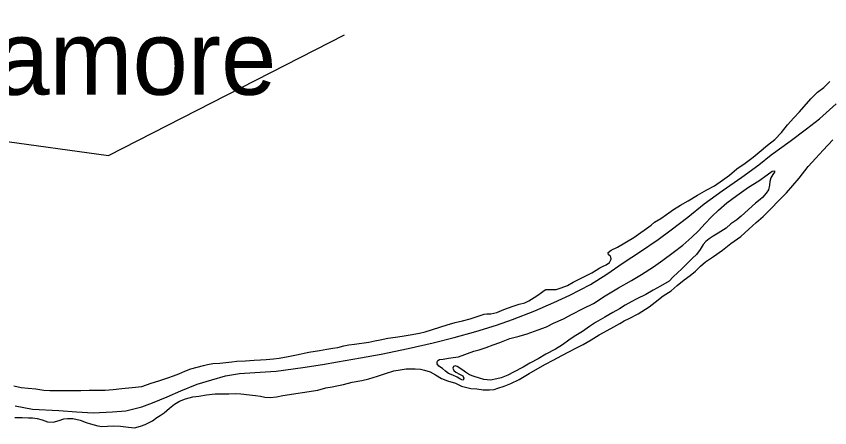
# Model space of a CAD drawing. Extents: x -939622 to -934222, y 1383701 to 1385301.
# Drawn here: x -936506.5 to -936489.2, y 1384908.86 to 1384917.6 of the extents above; entities that cross this region are included whole.
import ezdxf

# ---------------------------------------------------------------- set-up
doc = ezdxf.new("R2010")
doc.units = 0
for name, color, linetype in [('Level 2', 7, 'Continuous'), ('Level 24', 7, 'Continuous'), ('Level 25', 7, 'Continuous'), ('Level 9', 7, 'Continuous')]:
    doc.layers.add(name, color=color, linetype=linetype)

msp = doc.modelspace()

# ---------------------------------------------------------------- linework, layer by layer
at = {"layer": 'Level 2'}
msp.add_lwpolyline([(-936506.525, 1384909.327), (-936506.16, 1384909.255), (-936505.601, 1384909.222), (-936505.222, 1384909.196), (-936504.867, 1384909.176), (-936504.459, 1384909.199), (-936504.177, 1384909.219), (-936503.831, 1384909.306), (-936503.605, 1384909.391), (-936503.296, 1384909.519), (-936503.005, 1384909.645), (-936502.658, 1384909.784), (-936502.345, 1384909.879), (-936502.053, 1384909.965), (-936501.757, 1384910.013), (-936501.43, 1384910.036), (-936500.974, 1384910.061), (-936500.412, 1384910.139), (-936499.99, 1384910.205), (-936499.673, 1384910.259), (-936499.183, 1384910.347), (-936498.747, 1384910.425), (-936498.167, 1384910.543), (-936497.636, 1384910.663), (-936497.194, 1384910.774), (-936496.732, 1384910.904), (-936496.288, 1384911.036), (-936495.949, 1384911.16), (-936495.479, 1384911.341), (-936495.07, 1384911.518), (-936494.734, 1384911.677), (-936494.29, 1384911.906), (-936493.941, 1384912.123), (-936493.596, 1384912.361), (-936493.227, 1384912.603), (-936492.853, 1384912.86), (-936492.579, 1384913.066), (-936492.222, 1384913.331), (-936491.872, 1384913.615), (-936491.495, 1384913.896), (-936491.071, 1384914.187), (-936490.711, 1384914.447), (-936490.446, 1384914.658), (-936490.043, 1384914.952), (-936489.698, 1384915.211), (-936489.419, 1384915.427), (-936489.064, 1384915.743)], dxfattribs=at)
msp.add_lwpolyline([(-936506.525, 1384909.327), (-936506.16, 1384909.255), (-936505.601, 1384909.222), (-936505.222, 1384909.196), (-936504.867, 1384909.176), (-936504.459, 1384909.199), (-936504.177, 1384909.219), (-936503.831, 1384909.306), (-936503.605, 1384909.391), (-936503.296, 1384909.519), (-936503.005, 1384909.645), (-936502.658, 1384909.784), (-936502.345, 1384909.879), (-936502.053, 1384909.965), (-936501.757, 1384910.013), (-936501.43, 1384910.036), (-936500.974, 1384910.061), (-936500.412, 1384910.139), (-936499.99, 1384910.205), (-936499.673, 1384910.259), (-936499.183, 1384910.347), (-936498.747, 1384910.425), (-936498.167, 1384910.543), (-936497.636, 1384910.663), (-936497.194, 1384910.774), (-936496.732, 1384910.904), (-936496.288, 1384911.036), (-936495.949, 1384911.16), (-936495.479, 1384911.341), (-936495.07, 1384911.518), (-936494.734, 1384911.677), (-936494.29, 1384911.906), (-936493.941, 1384912.123), (-936493.596, 1384912.361), (-936493.227, 1384912.603), (-936492.853, 1384912.86), (-936492.579, 1384913.066), (-936492.222, 1384913.331), (-936491.872, 1384913.615), (-936491.495, 1384913.896), (-936491.071, 1384914.187), (-936490.711, 1384914.447), (-936490.446, 1384914.658), (-936490.043, 1384914.952), (-936489.698, 1384915.211), (-936489.419, 1384915.427), (-936489.064, 1384915.743)], dxfattribs=at)
at = {"layer": 'Level 25'}
for p, q in [((-936504.539, 1384914.643), (-936499.522, 1384917.209)), ((-936514.028, 1384915.965), (-936504.539, 1384914.643))]:
    msp.add_line(p, q, dxfattribs=at)
at = {"layer": 'Level 9'}
for points in [[(-936492.213, 1384913.678), (-936492.019, 1384913.803), (-936491.817, 1384913.917), (-936491.654, 1384914.003), (-936491.486, 1384914.119), (-936491.339, 1384914.228), (-936491.177, 1384914.359), (-936491.003, 1384914.484), (-936490.83, 1384914.612), (-936490.703, 1384914.712), (-936490.524, 1384914.861), (-936490.371, 1384914.983), (-936490.231, 1384915.134), (-936490.103, 1384915.294), (-936489.966, 1384915.448), (-936489.846, 1384915.572), (-936489.604, 1384915.852), (-936489.463, 1384915.988), (-936489.328, 1384916.091), (-936489.199, 1384916.218)], [(-936492.213, 1384913.678), (-936492.019, 1384913.803), (-936491.817, 1384913.917), (-936491.654, 1384914.003), (-936491.486, 1384914.119), (-936491.339, 1384914.228), (-936491.177, 1384914.359), (-936491.003, 1384914.484), (-936490.83, 1384914.612), (-936490.703, 1384914.712), (-936490.524, 1384914.861), (-936490.371, 1384914.983), (-936490.231, 1384915.134), (-936490.103, 1384915.294), (-936489.966, 1384915.448), (-936489.846, 1384915.572), (-936489.604, 1384915.852), (-936489.463, 1384915.988), (-936489.328, 1384916.091), (-936489.199, 1384916.218)], [(-936493.94, 1384910.925), (-936493.795, 1384911.004), (-936493.671, 1384911.077), (-936493.576, 1384911.128), (-936493.472, 1384911.179), (-936493.277, 1384911.283), (-936493.046, 1384911.428), (-936492.917, 1384911.531), (-936492.746, 1384911.665), (-936492.578, 1384911.772), (-936492.446, 1384911.884), (-936492.299, 1384912.002), (-936492.175, 1384912.096), (-936492.06, 1384912.189), (-936491.949, 1384912.291), (-936491.846, 1384912.384), (-936491.678, 1384912.5), (-936491.483, 1384912.635), (-936491.304, 1384912.772), (-936491.092, 1384912.923), (-936490.924, 1384913.078), (-936490.769, 1384913.22), (-936490.622, 1384913.345), (-936490.122, 1384913.852), (-936489.857, 1384914.16), (-936489.662, 1384914.412), (-936489.496, 1384914.585), (-936489.347, 1384914.757), (-936489.14, 1384914.977)], [(-936493.94, 1384910.925), (-936493.795, 1384911.004), (-936493.671, 1384911.077), (-936493.576, 1384911.128), (-936493.472, 1384911.179), (-936493.277, 1384911.283), (-936493.046, 1384911.428), (-936492.917, 1384911.531), (-936492.746, 1384911.665), (-936492.578, 1384911.772), (-936492.446, 1384911.884), (-936492.299, 1384912.002), (-936492.175, 1384912.096), (-936492.06, 1384912.189), (-936491.949, 1384912.291), (-936491.846, 1384912.384), (-936491.678, 1384912.5), (-936491.483, 1384912.635), (-936491.304, 1384912.772), (-936491.092, 1384912.923), (-936490.924, 1384913.078), (-936490.769, 1384913.22), (-936490.622, 1384913.345), (-936490.122, 1384913.852), (-936489.857, 1384914.16), (-936489.662, 1384914.412), (-936489.496, 1384914.585), (-936489.347, 1384914.757), (-936489.14, 1384914.977)], [(-936492.956, 1384911.78), (-936493.116, 1384911.691), (-936493.309, 1384911.601), (-936493.413, 1384911.545), (-936493.552, 1384911.466), (-936493.676, 1384911.384), (-936493.818, 1384911.311), (-936493.986, 1384911.21), (-936494.188, 1384911.096), (-936494.312, 1384911.009), (-936494.462, 1384910.902), (-936494.636, 1384910.798), (-936494.751, 1384910.717), (-936494.89, 1384910.623), (-936495.035, 1384910.529), (-936495.245, 1384910.424), (-936495.405, 1384910.32), (-936495.579, 1384910.234), (-936495.721, 1384910.149), (-936495.926, 1384910.041), (-936496.053, 1384909.974), (-936496.19, 1384909.922), (-936496.285, 1384909.902), (-936496.42, 1384909.868), (-936496.558, 1384909.885), (-936496.652, 1384909.913), (-936496.767, 1384909.946), (-936496.864, 1384909.982), (-936496.947, 1384910.04), (-936497.008, 1384910.084), (-936497.13, 1384910.159), (-936497.172, 1384910.176), (-936497.208, 1384910.163), (-936497.222, 1384910.126), (-936497.2, 1384910.076), (-936497.157, 1384910.038), (-936497.075, 1384909.998), (-936497.008, 1384909.964), (-936496.982, 1384909.913), (-936497.002, 1384909.873), (-936497.027, 1384909.879), (-936497.069, 1384909.902), (-936497.124, 1384909.933), (-936497.218, 1384909.973), (-936497.312, 1384910.009), (-936497.377, 1384910.059), (-936497.441, 1384910.117), (-936497.515, 1384910.169), (-936497.555, 1384910.217), (-936497.553, 1384910.259), (-936497.536, 1384910.286), (-936497.5, 1384910.308), (-936497.428, 1384910.316), (-936497.312, 1384910.337), (-936497.21, 1384910.352), (-936497.102, 1384910.364), (-936496.775, 1384910.484), (-936496.662, 1384910.518), (-936496.513, 1384910.561), (-936496.361, 1384910.622), (-936496.218, 1384910.668), (-936496.008, 1384910.755), (-936495.808, 1384910.806), (-936495.638, 1384910.855), (-936495.403, 1384910.94), (-936495.23, 1384911.002), (-936495.079, 1384911.078), (-936494.868, 1384911.174), (-936494.697, 1384911.263), (-936494.451, 1384911.39), (-936494.231, 1384911.498), (-936493.98, 1384911.665), (-936493.694, 1384911.832), (-936493.421, 1384911.99), (-936493.208, 1384912.113), (-936492.952, 1384912.282), (-936492.754, 1384912.42), (-936492.533, 1384912.586), (-936492.33, 1384912.736), (-936492.136, 1384912.906), (-936491.993, 1384913.046), (-936491.856, 1384913.2), (-936491.718, 1384913.342), (-936491.566, 1384913.485), (-936491.393, 1384913.64), (-936491.183, 1384913.793), (-936490.933, 1384913.974), (-936490.714, 1384914.106), (-936490.534, 1384914.232), (-936490.425, 1384914.313), (-936490.377, 1384914.317), (-936490.377, 1384914.287), (-936490.414, 1384914.238), (-936490.458, 1384914.168), (-936490.477, 1384914.089), (-936490.484, 1384914.013), (-936490.508, 1384913.913), (-936490.554, 1384913.846), (-936490.636, 1384913.753), (-936490.683, 1384913.707), (-936490.783, 1384913.635)], [(-936492.956, 1384911.78), (-936493.116, 1384911.691), (-936493.309, 1384911.601), (-936493.413, 1384911.545), (-936493.552, 1384911.466), (-936493.676, 1384911.384), (-936493.818, 1384911.311), (-936493.986, 1384911.21), (-936494.188, 1384911.096), (-936494.312, 1384911.009), (-936494.462, 1384910.902), (-936494.636, 1384910.798), (-936494.751, 1384910.717), (-936494.89, 1384910.623), (-936495.035, 1384910.529), (-936495.245, 1384910.424), (-936495.405, 1384910.32), (-936495.579, 1384910.234), (-936495.721, 1384910.149), (-936495.926, 1384910.041), (-936496.053, 1384909.974), (-936496.19, 1384909.922), (-936496.285, 1384909.902), (-936496.42, 1384909.868), (-936496.558, 1384909.885), (-936496.652, 1384909.913), (-936496.767, 1384909.946), (-936496.864, 1384909.982), (-936496.947, 1384910.04), (-936497.008, 1384910.084), (-936497.13, 1384910.159), (-936497.172, 1384910.176), (-936497.208, 1384910.163), (-936497.222, 1384910.126), (-936497.2, 1384910.076), (-936497.157, 1384910.038), (-936497.075, 1384909.998), (-936497.008, 1384909.964), (-936496.982, 1384909.913), (-936497.002, 1384909.873), (-936497.027, 1384909.879), (-936497.069, 1384909.902), (-936497.124, 1384909.933), (-936497.218, 1384909.973), (-936497.312, 1384910.009), (-936497.377, 1384910.059), (-936497.441, 1384910.117), (-936497.515, 1384910.169), (-936497.555, 1384910.217), (-936497.553, 1384910.259), (-936497.536, 1384910.286), (-936497.5, 1384910.308), (-936497.428, 1384910.316), (-936497.312, 1384910.337), (-936497.21, 1384910.352), (-936497.102, 1384910.364), (-936496.775, 1384910.484), (-936496.662, 1384910.518), (-936496.513, 1384910.561), (-936496.361, 1384910.622), (-936496.218, 1384910.668), (-936496.008, 1384910.755), (-936495.808, 1384910.806), (-936495.638, 1384910.855), (-936495.403, 1384910.94), (-936495.23, 1384911.002), (-936495.079, 1384911.078), (-936494.868, 1384911.174), (-936494.697, 1384911.263), (-936494.451, 1384911.39), (-936494.231, 1384911.498), (-936493.98, 1384911.665), (-936493.694, 1384911.832), (-936493.421, 1384911.99), (-936493.208, 1384912.113), (-936492.952, 1384912.282), (-936492.754, 1384912.42), (-936492.533, 1384912.586), (-936492.33, 1384912.736), (-936492.136, 1384912.906), (-936491.993, 1384913.046), (-936491.856, 1384913.2), (-936491.718, 1384913.342), (-936491.566, 1384913.485), (-936491.393, 1384913.64), (-936491.183, 1384913.793), (-936490.933, 1384913.974), (-936490.714, 1384914.106), (-936490.534, 1384914.232), (-936490.425, 1384914.313), (-936490.377, 1384914.317), (-936490.377, 1384914.287), (-936490.414, 1384914.238), (-936490.458, 1384914.168), (-936490.477, 1384914.089), (-936490.484, 1384914.013), (-936490.508, 1384913.913), (-936490.554, 1384913.846), (-936490.636, 1384913.753), (-936490.683, 1384913.707), (-936490.783, 1384913.635)], [(-936506.253, 1384909.698), (-936506.087, 1384909.688), (-936505.915, 1384909.656), (-936505.792, 1384909.654), (-936505.128, 1384909.65), (-936504.957, 1384909.655), (-936504.78, 1384909.66), (-936504.615, 1384909.658), (-936504.444, 1384909.672), (-936504.262, 1384909.695), (-936504.04, 1384909.713), (-936503.833, 1384909.734), (-936503.637, 1384909.805), (-936503.473, 1384909.858), (-936503.283, 1384909.917), (-936503.161, 1384909.96), (-936503.048, 1384910.008), (-936502.92, 1384910.062), (-936502.789, 1384910.108), (-936502.655, 1384910.148), (-936502.524, 1384910.181), (-936502.44, 1384910.202), (-936502.327, 1384910.223), (-936502.177, 1384910.23), (-936502.048, 1384910.245), (-936501.922, 1384910.261), (-936501.815, 1384910.273), (-936501.629, 1384910.284), (-936501.446, 1384910.292), (-936501.308, 1384910.305), (-936501.188, 1384910.308), (-936501.035, 1384910.321), (-936500.915, 1384910.339), (-936500.721, 1384910.375), (-936500.542, 1384910.41), (-936500.279, 1384910.468), (-936500.052, 1384910.504), (-936499.899, 1384910.532), (-936499.768, 1384910.548), (-936499.663, 1384910.566), (-936499.541, 1384910.602), (-936499.43, 1384910.62), (-936499.308, 1384910.636), (-936499.008, 1384910.677), (-936498.88, 1384910.704), (-936498.767, 1384910.728), (-936498.599, 1384910.76), (-936498.441, 1384910.782), (-936498.3, 1384910.804), (-936498.13, 1384910.836), (-936497.926, 1384910.872), (-936497.81, 1384910.899), (-936497.339, 1384911.047), (-936497.167, 1384911.094), (-936497.014, 1384911.128), (-936496.853, 1384911.175), (-936496.704, 1384911.224), (-936496.618, 1384911.25), (-936496.553, 1384911.273), (-936496.493, 1384911.278), (-936496.409, 1384911.277), (-936496.283, 1384911.307), (-936496.132, 1384911.372), (-936495.933, 1384911.446), (-936495.81, 1384911.483), (-936495.688, 1384911.516), (-936495.602, 1384911.554), (-936495.493, 1384911.624), (-936495.413, 1384911.677), (-936495.334, 1384911.733), (-936495.278, 1384911.777), (-936495.242, 1384911.796), (-936495.146, 1384911.796), (-936495.023, 1384911.799), (-936494.913, 1384911.829), (-936494.782, 1384911.881), (-936494.661, 1384911.95), (-936494.492, 1384912.036), (-936494.376, 1384912.093), (-936494.266, 1384912.15), (-936494.172, 1384912.207), (-936494.092, 1384912.254), (-936494.036, 1384912.289), (-936493.959, 1384912.324), (-936493.888, 1384912.374), (-936493.856, 1384912.429), (-936493.851, 1384912.451), (-936493.858, 1384912.487), (-936493.873, 1384912.51), (-936493.91, 1384912.533), (-936493.917, 1384912.584), (-936493.85, 1384912.631), (-936493.716, 1384912.698), (-936493.373, 1384912.903), (-936493.002, 1384913.166), (-936492.928, 1384913.225), (-936492.798, 1384913.307), (-936492.674, 1384913.388), (-936492.527, 1384913.495), (-936492.376, 1384913.589), (-936492.213, 1384913.678)], [(-936506.253, 1384909.698), (-936506.087, 1384909.688), (-936505.915, 1384909.656), (-936505.792, 1384909.654), (-936505.128, 1384909.65), (-936504.957, 1384909.655), (-936504.78, 1384909.66), (-936504.615, 1384909.658), (-936504.444, 1384909.672), (-936504.262, 1384909.695), (-936504.04, 1384909.713), (-936503.833, 1384909.734), (-936503.637, 1384909.805), (-936503.473, 1384909.858), (-936503.283, 1384909.917), (-936503.161, 1384909.96), (-936503.048, 1384910.008), (-936502.92, 1384910.062), (-936502.789, 1384910.108), (-936502.655, 1384910.148), (-936502.524, 1384910.181), (-936502.44, 1384910.202), (-936502.327, 1384910.223), (-936502.177, 1384910.23), (-936502.048, 1384910.245), (-936501.922, 1384910.261), (-936501.815, 1384910.273), (-936501.629, 1384910.284), (-936501.446, 1384910.292), (-936501.308, 1384910.305), (-936501.188, 1384910.308), (-936501.035, 1384910.321), (-936500.915, 1384910.339), (-936500.721, 1384910.375), (-936500.542, 1384910.41), (-936500.279, 1384910.468), (-936500.052, 1384910.504), (-936499.899, 1384910.532), (-936499.768, 1384910.548), (-936499.663, 1384910.566), (-936499.541, 1384910.602), (-936499.43, 1384910.62), (-936499.308, 1384910.636), (-936499.008, 1384910.677), (-936498.88, 1384910.704), (-936498.767, 1384910.728), (-936498.599, 1384910.76), (-936498.441, 1384910.782), (-936498.3, 1384910.804), (-936498.13, 1384910.836), (-936497.926, 1384910.872), (-936497.81, 1384910.899), (-936497.339, 1384911.047), (-936497.167, 1384911.094), (-936497.014, 1384911.128), (-936496.853, 1384911.175), (-936496.704, 1384911.224), (-936496.618, 1384911.25), (-936496.553, 1384911.273), (-936496.493, 1384911.278), (-936496.409, 1384911.277), (-936496.283, 1384911.307), (-936496.132, 1384911.372), (-936495.933, 1384911.446), (-936495.81, 1384911.483), (-936495.688, 1384911.516), (-936495.602, 1384911.554), (-936495.493, 1384911.624), (-936495.413, 1384911.677), (-936495.334, 1384911.733), (-936495.278, 1384911.777), (-936495.242, 1384911.796), (-936495.146, 1384911.796), (-936495.023, 1384911.799), (-936494.913, 1384911.829), (-936494.782, 1384911.881), (-936494.661, 1384911.95), (-936494.492, 1384912.036), (-936494.376, 1384912.093), (-936494.266, 1384912.15), (-936494.172, 1384912.207), (-936494.092, 1384912.254), (-936494.036, 1384912.289), (-936493.959, 1384912.324), (-936493.888, 1384912.374), (-936493.856, 1384912.429), (-936493.851, 1384912.451), (-936493.858, 1384912.487), (-936493.873, 1384912.51), (-936493.91, 1384912.533), (-936493.917, 1384912.584), (-936493.85, 1384912.631), (-936493.716, 1384912.698), (-936493.373, 1384912.903), (-936493.002, 1384913.166), (-936492.928, 1384913.225), (-936492.798, 1384913.307), (-936492.674, 1384913.388), (-936492.527, 1384913.495), (-936492.376, 1384913.589), (-936492.213, 1384913.678)], [(-936490.783, 1384913.635), (-936491.088, 1384913.353), (-936491.182, 1384913.275), (-936491.309, 1384913.194), (-936491.408, 1384913.098), (-936491.577, 1384912.994), (-936491.683, 1384912.931), (-936491.766, 1384912.877), (-936491.839, 1384912.815), (-936491.898, 1384912.753), (-936491.961, 1384912.646), (-936492.037, 1384912.542), (-936492.124, 1384912.461), (-936492.218, 1384912.368), (-936492.347, 1384912.235), (-936492.535, 1384912.068), (-936492.622, 1384911.972), (-936492.8, 1384911.871), (-936492.956, 1384911.78)], [(-936490.783, 1384913.635), (-936491.088, 1384913.353), (-936491.182, 1384913.275), (-936491.309, 1384913.194), (-936491.408, 1384913.098), (-936491.577, 1384912.994), (-936491.683, 1384912.931), (-936491.766, 1384912.877), (-936491.839, 1384912.815), (-936491.898, 1384912.753), (-936491.961, 1384912.646), (-936492.037, 1384912.542), (-936492.124, 1384912.461), (-936492.218, 1384912.368), (-936492.347, 1384912.235), (-936492.535, 1384912.068), (-936492.622, 1384911.972), (-936492.8, 1384911.871), (-936492.956, 1384911.78)], [(-936506.537, 1384909.077), (-936506.375, 1384909.078), (-936506.245, 1384909.069), (-936506.161, 1384909.069), (-936506.059, 1384909.056), (-936505.956, 1384909.029), (-936505.838, 1384908.987), (-936505.72, 1384908.981), (-936505.595, 1384909.015), (-936505.494, 1384909.048), (-936505.413, 1384909.059), (-936505.302, 1384909.053), (-936505.148, 1384909.018), (-936505.018, 1384908.973), (-936504.927, 1384908.943), (-936504.766, 1384908.899), (-936504.682, 1384908.889), (-936504.565, 1384908.895), (-936504.433, 1384908.902), (-936504.286, 1384908.891), (-936504.114, 1384908.871), (-936503.991, 1384908.86), (-936503.865, 1384908.896), (-936503.761, 1384908.929), (-936503.607, 1384909.005), (-936503.516, 1384909.074), (-936503.442, 1384909.121), (-936503.362, 1384909.178), (-936503.242, 1384909.274), (-936503.142, 1384909.358), (-936503.03, 1384909.427), (-936502.902, 1384909.473), (-936502.75, 1384909.516), (-936502.621, 1384909.532), (-936502.459, 1384909.56), (-936502.271, 1384909.577), (-936502.115, 1384909.582), (-936501.98, 1384909.582), (-936501.845, 1384909.586), (-936501.73, 1384909.583), (-936501.541, 1384909.561), (-936501.414, 1384909.546), (-936501.312, 1384909.531), (-936501.218, 1384909.509), (-936501.104, 1384909.504), (-936500.972, 1384909.516), (-936500.837, 1384909.541), (-936500.087, 1384909.657), (-936499.923, 1384909.704), (-936499.788, 1384909.732), (-936499.684, 1384909.753), (-936499.546, 1384909.777), (-936499.358, 1384909.825), (-936499.158, 1384909.863), (-936499.009, 1384909.9), (-936498.821, 1384909.957), (-936498.649, 1384910.015), (-936498.473, 1384910.065), (-936498.341, 1384910.087), (-936498.21, 1384910.109), (-936498.114, 1384910.114), (-936498.021, 1384910.114), (-936497.909, 1384910.102), (-936497.819, 1384910.083), (-936497.701, 1384910.047), (-936497.585, 1384909.984), (-936497.46, 1384909.906), (-936497.335, 1384909.858), (-936497.163, 1384909.803), (-936497.032, 1384909.746), (-936496.838, 1384909.691), (-936496.709, 1384909.689), (-936496.571, 1384909.668), (-936496.438, 1384909.663), (-936496.337, 1384909.675), (-936496.259, 1384909.698), (-936496.125, 1384909.741), (-936495.988, 1384909.798), (-936495.811, 1384909.885), (-936495.598, 1384910.014), (-936495.411, 1384910.118), (-936495.249, 1384910.213), (-936495.089, 1384910.298), (-936494.899, 1384910.391), (-936494.751, 1384910.473), (-936494.588, 1384910.556), (-936494.446, 1384910.629), (-936494.277, 1384910.73), (-936494.106, 1384910.837), (-936493.94, 1384910.925)], [(-936506.537, 1384909.077), (-936506.375, 1384909.078), (-936506.245, 1384909.069), (-936506.161, 1384909.069), (-936506.059, 1384909.056), (-936505.956, 1384909.029), (-936505.838, 1384908.987), (-936505.72, 1384908.981), (-936505.595, 1384909.015), (-936505.494, 1384909.048), (-936505.413, 1384909.059), (-936505.302, 1384909.053), (-936505.148, 1384909.018), (-936505.018, 1384908.973), (-936504.927, 1384908.943), (-936504.766, 1384908.899), (-936504.682, 1384908.889), (-936504.565, 1384908.895), (-936504.433, 1384908.902), (-936504.286, 1384908.891), (-936504.114, 1384908.871), (-936503.991, 1384908.86), (-936503.865, 1384908.896), (-936503.761, 1384908.929), (-936503.607, 1384909.005), (-936503.516, 1384909.074), (-936503.442, 1384909.121), (-936503.362, 1384909.178), (-936503.242, 1384909.274), (-936503.142, 1384909.358), (-936503.03, 1384909.427), (-936502.902, 1384909.473), (-936502.75, 1384909.516), (-936502.621, 1384909.532), (-936502.459, 1384909.56), (-936502.271, 1384909.577), (-936502.115, 1384909.582), (-936501.98, 1384909.582), (-936501.845, 1384909.586), (-936501.73, 1384909.583), (-936501.541, 1384909.561), (-936501.414, 1384909.546), (-936501.312, 1384909.531), (-936501.218, 1384909.509), (-936501.104, 1384909.504), (-936500.972, 1384909.516), (-936500.837, 1384909.541), (-936500.087, 1384909.657), (-936499.923, 1384909.704), (-936499.788, 1384909.732), (-936499.684, 1384909.753), (-936499.546, 1384909.777), (-936499.358, 1384909.825), (-936499.158, 1384909.863), (-936499.009, 1384909.9), (-936498.821, 1384909.957), (-936498.649, 1384910.015), (-936498.473, 1384910.065), (-936498.341, 1384910.087), (-936498.21, 1384910.109), (-936498.114, 1384910.114), (-936498.021, 1384910.114), (-936497.909, 1384910.102), (-936497.819, 1384910.083), (-936497.701, 1384910.047), (-936497.585, 1384909.984), (-936497.46, 1384909.906), (-936497.335, 1384909.858), (-936497.163, 1384909.803), (-936497.032, 1384909.746), (-936496.838, 1384909.691), (-936496.709, 1384909.689), (-936496.571, 1384909.668), (-936496.438, 1384909.663), (-936496.337, 1384909.675), (-936496.259, 1384909.698), (-936496.125, 1384909.741), (-936495.988, 1384909.798), (-936495.811, 1384909.885), (-936495.598, 1384910.014), (-936495.411, 1384910.118), (-936495.249, 1384910.213), (-936495.089, 1384910.298), (-936494.899, 1384910.391), (-936494.751, 1384910.473), (-936494.588, 1384910.556), (-936494.446, 1384910.629), (-936494.277, 1384910.73), (-936494.106, 1384910.837), (-936493.94, 1384910.925)], [(-936506.557, 1384909.747), (-936506.403, 1384909.712), (-936506.253, 1384909.698)], [(-936506.557, 1384909.747), (-936506.403, 1384909.712), (-936506.253, 1384909.698)]]:
    msp.add_lwpolyline(points, dxfattribs=at)

# ---------------------------------------------------------------- texts
at = {"layer": 'Level 24'}
msp.add_text('Sylamore', height=1.584, dxfattribs=at).set_placement((-936509.917, 1384915.935))

doc.saveas('drawing.dxf')
